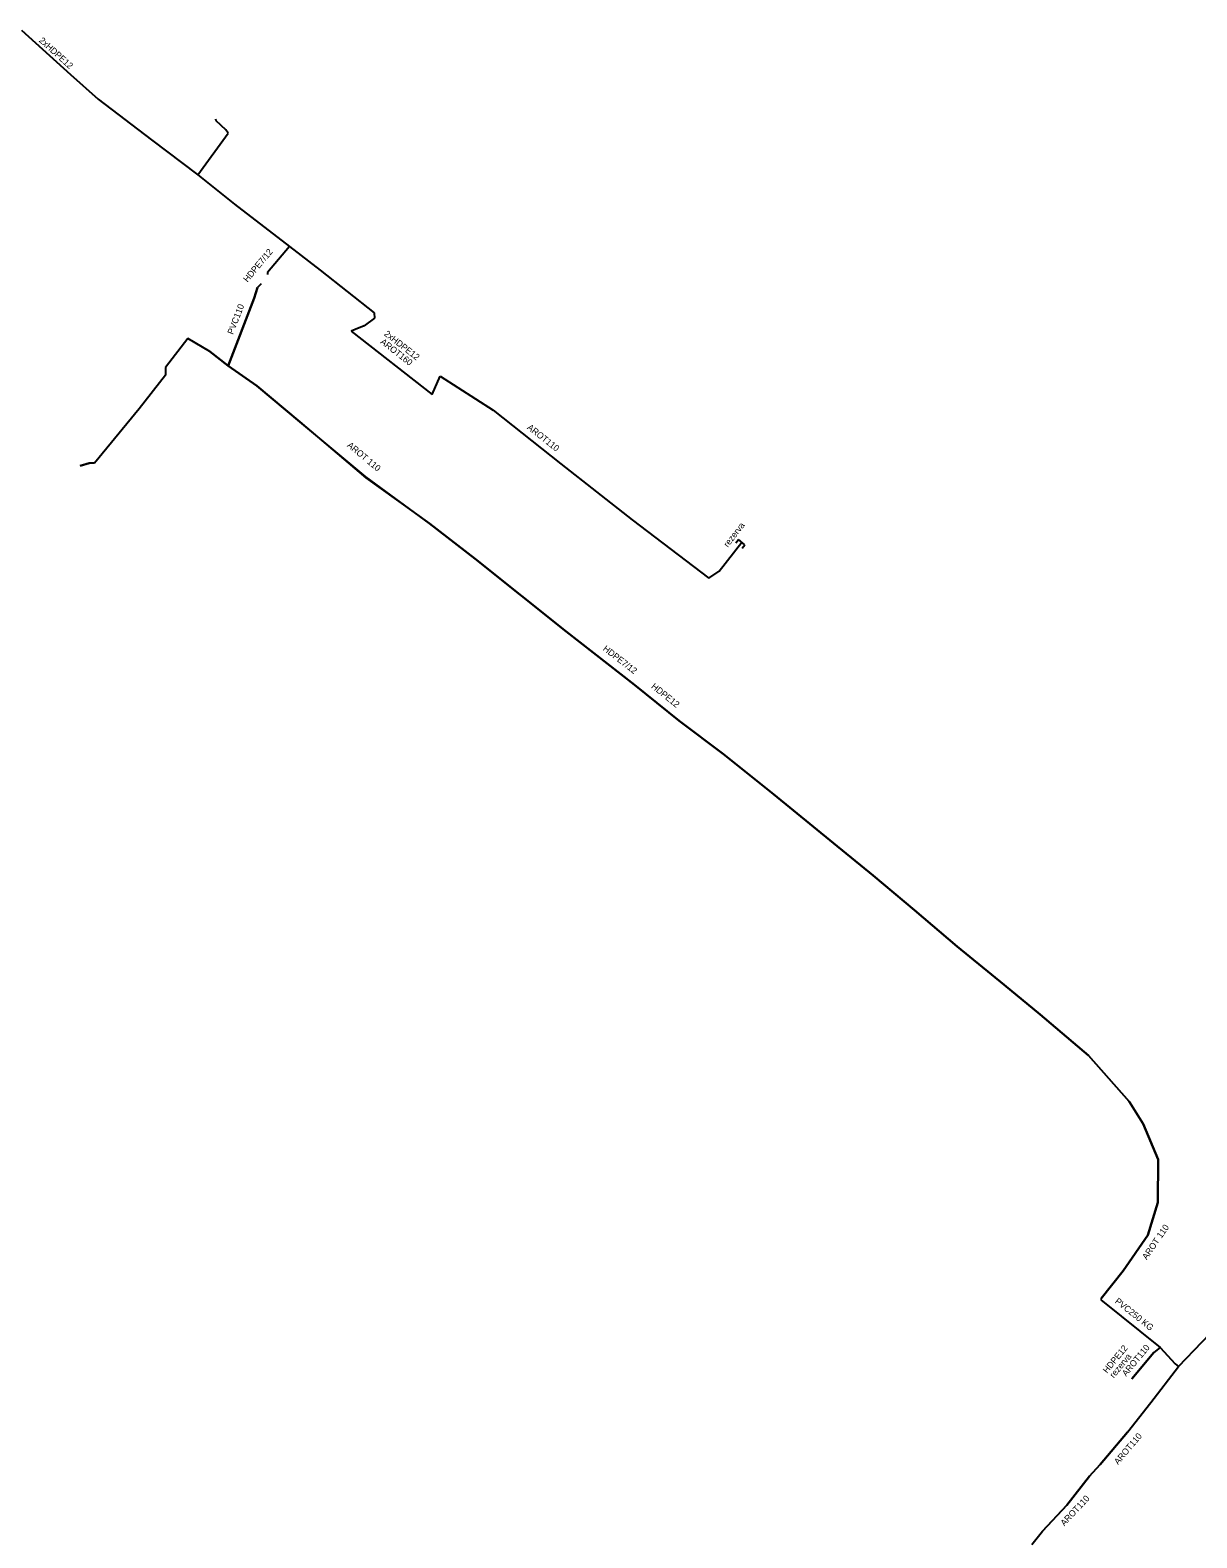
# Model space of a CAD drawing. Extents: x -651943 to -618711, y -1138561 to -1100552.
# Drawn here: x -640715.1 to -640577.1, y -1115608.1 to -1115429.8 of the extents above; entities that cross this region are included whole.
import ezdxf

# ---------------------------------------------------------------- set-up
doc = ezdxf.new("R2010")
doc.units = 0
for name, color, linetype in [('KT optika', 7, 'Continuous'), ('KT trasa', 7, 'Continuous'), ('KT zařízení', 7, 'Continuous')]:
    doc.layers.add(name, color=color, linetype=linetype)

# ---------------------------------------------------------------- blocks, each defined once
blk = doc.blocks.new('TVREZ_3')
at = {"layer": 'KT zařízení'}
for p, q in [((-0.05, 0.05), (0, 0.05)), ((0, -0.05), (0, 0.05)), ((-0.05, -0.05), (0, -0.05))]:
    blk.add_line(p, q, dxfattribs=at)

msp = doc.modelspace()

# ---------------------------------------------------------------- linework, layer by layer
at = {"layer": 'KT optika'}
for p, q in [((-640716.09, -1115429.83), (-640710.3, -1115435.08)), ((-640710.3, -1115435.08), (-640707.04, -1115438.01)), ((-640707.04, -1115438.01), (-640700.72, -1115442.78)), ((-640693.06, -1115440.56), (-640693.1, -1115440.37)), ((-640691.94, -1115441.6), (-640693.06, -1115440.56)), ((-640691.66, -1115442.02), (-640691.94, -1115441.6)), ((-640700.72, -1115442.78), (-640695.26, -1115446.95)), ((-640695.26, -1115446.95), (-640691.66, -1115442.02)), ((-640695.26, -1115446.95), (-640690.92, -1115450.39)), ((-640690.92, -1115450.39), (-640684.42, -1115455.4)), ((-640684.42, -1115455.4), (-640687.02, -1115458.5)), ((-640684.42, -1115455.4), (-640680.76, -1115458.21)), ((-640687.02, -1115458.5), (-640687.01, -1115458.71)), ((-640680.76, -1115458.21), (-640674.4, -1115463.27)), ((-640688.18, -1115460.26), (-640688.6, -1115461.54)), ((-640687.76, -1115459.81), (-640688.18, -1115460.26)), ((-640688.6, -1115461.54), (-640691.67, -1115469.51)), ((-640675.59, -1115464.81), (-640676.65, -1115465.22)), ((-640674.34, -1115463.9), (-640675.59, -1115464.81)), ((-640674.4, -1115463.27), (-640674.34, -1115463.9)), ((-640696.43, -1115466.28), (-640699.07, -1115469.71)), ((-640693.81, -1115467.84), (-640696.43, -1115466.28)), ((-640676.65, -1115465.22), (-640677.1, -1115465.42)), ((-640677.1, -1115465.42), (-640667.54, -1115472.92)), ((-640691.67, -1115469.51), (-640693.81, -1115467.84)), ((-640699.07, -1115469.71), (-640699.05, -1115470.64)), ((-640691.67, -1115469.51), (-640688.26, -1115471.88)), ((-640699.05, -1115470.64), (-640702.16, -1115474.59)), ((-640688.26, -1115471.88), (-640683.17, -1115476.15)), ((-640667.54, -1115472.92), (-640666.58, -1115470.75)), ((-640666.58, -1115470.75), (-640660.34, -1115474.75)), ((-640702.16, -1115474.59), (-640707.48, -1115481.05)), ((-640660.34, -1115474.75), (-640652.33, -1115481.11)), ((-640683.17, -1115476.15), (-640675.37, -1115482.76)), ((-640708.09, -1115481.03), (-640709.16, -1115481.36)), ((-640707.48, -1115481.05), (-640708.09, -1115481.03)), ((-640652.33, -1115481.11), (-640643.88, -1115487.72)), ((-640675.37, -1115482.76), (-640667.83, -1115488.16)), ((-640643.88, -1115487.72), (-640634.83, -1115494.62)), ((-640667.83, -1115488.16), (-640662.43, -1115492.33)), ((-640633.58, -1115493.82), (-640630.93, -1115490.37)), ((-640662.43, -1115492.33), (-640651.69, -1115500.94)), ((-640634.83, -1115494.62), (-640633.58, -1115493.82)), ((-640651.69, -1115500.94), (-640643.6, -1115507.23)), ((-640643.6, -1115507.23), (-640638.31, -1115511.49)), ((-640638.31, -1115511.49), (-640633.09, -1115515.43)), ((-640633.09, -1115515.43), (-640627.18, -1115520.18)), ((-640627.18, -1115520.18), (-640620.06, -1115525.95)), ((-640620.06, -1115525.95), (-640615.37, -1115529.8)), ((-640615.37, -1115529.8), (-640610.5, -1115533.88)), ((-640610.5, -1115533.88), (-640605.45, -1115538.18)), ((-640605.45, -1115538.18), (-640599.88, -1115542.72)), ((-640599.88, -1115542.72), (-640595.64, -1115546.23)), ((-640595.64, -1115546.23), (-640589.93, -1115551.06)), ((-640589.93, -1115551.06), (-640585.11, -1115556.52)), ((-640585.11, -1115556.52), (-640583.46, -1115559.16)), ((-640583.46, -1115559.16), (-640581.69, -1115563.35)), ((-640581.69, -1115563.35), (-640581.71, -1115568.45)), ((-640581.71, -1115568.45), (-640582.9, -1115572.31)), ((-640582.9, -1115572.31), (-640585.81, -1115576.54)), ((-640585.81, -1115576.54), (-640588.43, -1115579.79)), ((-640588.43, -1115579.79), (-640588.46, -1115579.97)), ((-640588.46, -1115579.97), (-640581.44, -1115585.61)), ((-640579.27, -1115587.83), (-640573.7, -1115582.01)), ((-640581.44, -1115585.61), (-640582.21, -1115586.18)), ((-640581.44, -1115585.61), (-640579.67, -1115587.51)), ((-640582.21, -1115586.18), (-640584.79, -1115589.3)), ((-640582.55, -1115592.12), (-640579.27, -1115587.83)), ((-640579.67, -1115587.51), (-640579.27, -1115587.83)), ((-640585.33, -1115595.61), (-640582.55, -1115592.12)), ((-640585.33, -1115595.61), (-640588.54, -1115599.42)), ((-640589.8, -1115600.81), (-640588.54, -1115599.42)), ((-640589.8, -1115600.81), (-640592.49, -1115604.23)), ((-640592.49, -1115604.23), (-640595.37, -1115607.31)), ((-640596.64, -1115608.9), (-640595.37, -1115607.31))]:
    msp.add_line(p, q, dxfattribs=at)
at = {"layer": 'KT trasa'}
for p, q in [((-640716.09, -1115429.83), (-640710.3, -1115435.08)), ((-640710.3, -1115435.08), (-640707.04, -1115438.01)), ((-640707.04, -1115438.01), (-640700.72, -1115442.78)), ((-640693.06, -1115440.56), (-640693.1, -1115440.37)), ((-640691.94, -1115441.6), (-640693.06, -1115440.56)), ((-640691.66, -1115442.02), (-640691.94, -1115441.6)), ((-640700.72, -1115442.78), (-640695.26, -1115446.95)), ((-640695.26, -1115446.95), (-640691.66, -1115442.02)), ((-640695.26, -1115446.95), (-640690.92, -1115450.39)), ((-640690.92, -1115450.39), (-640684.42, -1115455.4)), ((-640684.42, -1115455.4), (-640687.02, -1115458.5)), ((-640684.42, -1115455.4), (-640680.76, -1115458.21)), ((-640687.02, -1115458.5), (-640687.01, -1115458.71)), ((-640680.76, -1115458.21), (-640674.4, -1115463.27)), ((-640688.18, -1115460.26), (-640688.6, -1115461.54)), ((-640687.76, -1115459.81), (-640688.18, -1115460.26)), ((-640688.6, -1115461.54), (-640691.67, -1115469.51)), ((-640675.59, -1115464.81), (-640676.65, -1115465.22)), ((-640674.34, -1115463.9), (-640675.59, -1115464.81)), ((-640674.4, -1115463.27), (-640674.34, -1115463.9)), ((-640696.43, -1115466.28), (-640699.07, -1115469.71)), ((-640693.81, -1115467.84), (-640696.43, -1115466.28)), ((-640676.65, -1115465.22), (-640677.1, -1115465.42)), ((-640677.1, -1115465.42), (-640667.54, -1115472.92)), ((-640691.67, -1115469.51), (-640693.81, -1115467.84)), ((-640699.07, -1115469.71), (-640699.05, -1115470.64)), ((-640691.67, -1115469.51), (-640688.26, -1115471.88)), ((-640699.05, -1115470.64), (-640702.16, -1115474.59)), ((-640688.26, -1115471.88), (-640683.17, -1115476.15)), ((-640667.54, -1115472.92), (-640666.58, -1115470.75)), ((-640666.58, -1115470.75), (-640660.34, -1115474.75)), ((-640702.16, -1115474.59), (-640707.48, -1115481.05)), ((-640660.34, -1115474.75), (-640652.33, -1115481.11)), ((-640683.17, -1115476.15), (-640675.37, -1115482.76)), ((-640708.09, -1115481.03), (-640709.16, -1115481.36)), ((-640707.48, -1115481.05), (-640708.09, -1115481.03)), ((-640652.33, -1115481.11), (-640643.88, -1115487.72)), ((-640675.37, -1115482.76), (-640667.83, -1115488.16)), ((-640643.88, -1115487.72), (-640634.83, -1115494.62)), ((-640667.83, -1115488.16), (-640662.43, -1115492.33)), ((-640633.58, -1115493.82), (-640630.93, -1115490.37)), ((-640662.43, -1115492.33), (-640651.69, -1115500.94)), ((-640634.83, -1115494.62), (-640633.58, -1115493.82)), ((-640651.69, -1115500.94), (-640643.6, -1115507.23)), ((-640643.6, -1115507.23), (-640638.31, -1115511.49)), ((-640638.31, -1115511.49), (-640633.09, -1115515.43)), ((-640633.09, -1115515.43), (-640627.18, -1115520.18)), ((-640627.18, -1115520.18), (-640620.06, -1115525.95)), ((-640620.06, -1115525.95), (-640615.37, -1115529.8)), ((-640615.37, -1115529.8), (-640610.5, -1115533.88)), ((-640610.5, -1115533.88), (-640605.45, -1115538.18)), ((-640605.45, -1115538.18), (-640599.88, -1115542.72)), ((-640599.88, -1115542.72), (-640595.64, -1115546.23)), ((-640595.64, -1115546.23), (-640589.93, -1115551.06)), ((-640589.93, -1115551.06), (-640585.11, -1115556.52)), ((-640585.11, -1115556.52), (-640583.46, -1115559.16)), ((-640583.46, -1115559.16), (-640581.69, -1115563.35)), ((-640581.69, -1115563.35), (-640581.71, -1115568.45)), ((-640581.71, -1115568.45), (-640582.9, -1115572.31)), ((-640582.9, -1115572.31), (-640585.81, -1115576.54)), ((-640585.81, -1115576.54), (-640588.43, -1115579.79)), ((-640588.43, -1115579.79), (-640588.46, -1115579.97)), ((-640588.46, -1115579.97), (-640581.44, -1115585.61)), ((-640579.27, -1115587.83), (-640573.7, -1115582.01)), ((-640581.44, -1115585.61), (-640582.21, -1115586.18)), ((-640581.44, -1115585.61), (-640579.67, -1115587.51)), ((-640582.21, -1115586.18), (-640584.79, -1115589.3)), ((-640582.55, -1115592.12), (-640579.27, -1115587.83)), ((-640579.67, -1115587.51), (-640579.27, -1115587.83)), ((-640585.33, -1115595.61), (-640582.55, -1115592.12)), ((-640585.33, -1115595.61), (-640588.54, -1115599.42)), ((-640589.8, -1115600.81), (-640588.54, -1115599.42)), ((-640589.8, -1115600.81), (-640592.49, -1115604.23)), ((-640592.49, -1115604.23), (-640595.37, -1115607.31)), ((-640596.64, -1115608.9), (-640595.37, -1115607.31))]:
    msp.add_line(p, q, dxfattribs=at)
at = {"layer": 'KT zařízení'}
for p, q in [((-640716.09, -1115429.83), (-640710.3, -1115435.08)), ((-640710.3, -1115435.08), (-640707.04, -1115438.01)), ((-640710.3, -1115435.08), (-640707.04, -1115438.01)), ((-640707.04, -1115438.01), (-640700.72, -1115442.78)), ((-640707.04, -1115438.01), (-640700.72, -1115442.78)), ((-640693.06, -1115440.56), (-640693.1, -1115440.37)), ((-640691.94, -1115441.6), (-640693.06, -1115440.56)), ((-640691.94, -1115441.6), (-640693.06, -1115440.56)), ((-640691.66, -1115442.02), (-640691.94, -1115441.6)), ((-640691.66, -1115442.02), (-640691.94, -1115441.6)), ((-640700.72, -1115442.78), (-640695.26, -1115446.95)), ((-640700.72, -1115442.78), (-640695.26, -1115446.95)), ((-640695.26, -1115446.95), (-640691.66, -1115442.02)), ((-640695.26, -1115446.95), (-640691.66, -1115442.02)), ((-640695.26, -1115446.95), (-640690.92, -1115450.39)), ((-640695.26, -1115446.95), (-640690.92, -1115450.39)), ((-640690.92, -1115450.39), (-640684.42, -1115455.4)), ((-640690.92, -1115450.39), (-640684.42, -1115455.4)), ((-640684.42, -1115455.4), (-640687.02, -1115458.5)), ((-640684.42, -1115455.4), (-640687.02, -1115458.5)), ((-640684.42, -1115455.4), (-640680.76, -1115458.21)), ((-640684.42, -1115455.4), (-640680.76, -1115458.21)), ((-640687.02, -1115458.5), (-640687.01, -1115458.71)), ((-640680.76, -1115458.21), (-640674.4, -1115463.27)), ((-640680.76, -1115458.21), (-640674.4, -1115463.27)), ((-640688.6, -1115461.54), (-640688.18, -1115460.26)), ((-640688.18, -1115460.26), (-640688.6, -1115461.54)), ((-640687.76, -1115459.81), (-640688.18, -1115460.26)), ((-640691.67, -1115469.51), (-640688.6, -1115461.54)), ((-640688.6, -1115461.54), (-640691.67, -1115469.51)), ((-640675.59, -1115464.81), (-640676.65, -1115465.22)), ((-640675.59, -1115464.81), (-640676.65, -1115465.22)), ((-640674.34, -1115463.9), (-640675.59, -1115464.81)), ((-640674.34, -1115463.9), (-640675.59, -1115464.81)), ((-640674.4, -1115463.27), (-640674.34, -1115463.9)), ((-640674.4, -1115463.27), (-640674.34, -1115463.9)), ((-640696.43, -1115466.28), (-640699.07, -1115469.71)), ((-640696.43, -1115466.28), (-640699.07, -1115469.71)), ((-640693.81, -1115467.84), (-640696.43, -1115466.28)), ((-640693.81, -1115467.84), (-640696.43, -1115466.28)), ((-640676.65, -1115465.22), (-640677.1, -1115465.42)), ((-640677.1, -1115465.42), (-640667.54, -1115472.92)), ((-640677.1, -1115465.42), (-640667.54, -1115472.92)), ((-640691.67, -1115469.51), (-640693.81, -1115467.84)), ((-640693.81, -1115467.84), (-640691.67, -1115469.51)), ((-640699.07, -1115469.71), (-640699.05, -1115470.64)), ((-640699.07, -1115469.71), (-640699.05, -1115470.64)), ((-640688.26, -1115471.88), (-640691.67, -1115469.51)), ((-640691.67, -1115469.51), (-640688.26, -1115471.88)), ((-640699.05, -1115470.64), (-640702.16, -1115474.59)), ((-640699.05, -1115470.64), (-640702.16, -1115474.59)), ((-640683.17, -1115476.15), (-640688.26, -1115471.88)), ((-640688.26, -1115471.88), (-640683.17, -1115476.15)), ((-640667.54, -1115472.92), (-640666.58, -1115470.75)), ((-640667.54, -1115472.92), (-640666.58, -1115470.75)), ((-640666.58, -1115470.75), (-640660.34, -1115474.75)), ((-640666.58, -1115470.75), (-640660.34, -1115474.75)), ((-640702.16, -1115474.59), (-640707.48, -1115481.05)), ((-640702.16, -1115474.59), (-640707.48, -1115481.05)), ((-640660.34, -1115474.75), (-640652.33, -1115481.11)), ((-640660.34, -1115474.75), (-640652.33, -1115481.11)), ((-640675.37, -1115482.64), (-640683.17, -1115476.15)), ((-640683.17, -1115476.15), (-640675.37, -1115482.76)), ((-640708.09, -1115481.03), (-640709.16, -1115481.36)), ((-640709.16, -1115481.36), (-640708.09, -1115481.03)), ((-640707.48, -1115481.05), (-640708.09, -1115481.03)), ((-640707.48, -1115481.05), (-640708.09, -1115481.03)), ((-640667.83, -1115488.16), (-640675.37, -1115482.64)), ((-640652.33, -1115481.11), (-640643.88, -1115487.72)), ((-640652.33, -1115481.11), (-640643.88, -1115487.72)), ((-640675.37, -1115482.76), (-640667.83, -1115488.16)), ((-640643.88, -1115487.72), (-640634.83, -1115494.62)), ((-640643.88, -1115487.72), (-640634.83, -1115494.62)), ((-640662.43, -1115492.33), (-640667.83, -1115488.16)), ((-640667.83, -1115488.16), (-640662.43, -1115492.33)), ((-640633.58, -1115493.82), (-640630.93, -1115490.37)), ((-640633.58, -1115493.82), (-640630.93, -1115490.37)), ((-640651.69, -1115500.94), (-640662.43, -1115492.33)), ((-640662.43, -1115492.33), (-640651.69, -1115500.94)), ((-640634.83, -1115494.62), (-640633.58, -1115493.82)), ((-640634.83, -1115494.62), (-640633.58, -1115493.82)), ((-640643.6, -1115507.23), (-640651.69, -1115500.94)), ((-640651.69, -1115500.94), (-640643.6, -1115507.23)), ((-640638.31, -1115511.49), (-640643.6, -1115507.23)), ((-640643.6, -1115507.23), (-640638.31, -1115511.49)), ((-640633.09, -1115515.43), (-640638.31, -1115511.49)), ((-640638.31, -1115511.49), (-640633.09, -1115515.43)), ((-640627.18, -1115520.18), (-640633.09, -1115515.43)), ((-640633.09, -1115515.43), (-640627.18, -1115520.18)), ((-640620.06, -1115525.95), (-640627.18, -1115520.18)), ((-640627.18, -1115520.18), (-640620.06, -1115525.95)), ((-640615.37, -1115529.8), (-640620.06, -1115525.95)), ((-640620.06, -1115525.95), (-640615.37, -1115529.8)), ((-640610.5, -1115533.88), (-640615.37, -1115529.8)), ((-640615.37, -1115529.8), (-640610.5, -1115533.88)), ((-640605.45, -1115538.18), (-640610.5, -1115533.88)), ((-640610.5, -1115533.88), (-640605.45, -1115538.18)), ((-640599.88, -1115542.72), (-640605.45, -1115538.18)), ((-640605.45, -1115538.18), (-640599.88, -1115542.72)), ((-640595.64, -1115546.23), (-640599.88, -1115542.72)), ((-640599.88, -1115542.72), (-640595.64, -1115546.23)), ((-640589.93, -1115551.06), (-640595.64, -1115546.23)), ((-640595.64, -1115546.23), (-640589.93, -1115551.06)), ((-640585.11, -1115556.52), (-640589.93, -1115551.06)), ((-640589.93, -1115551.06), (-640585.11, -1115556.52)), ((-640583.46, -1115559.16), (-640585.11, -1115556.52)), ((-640585.11, -1115556.52), (-640583.46, -1115559.16)), ((-640581.69, -1115563.35), (-640583.46, -1115559.16)), ((-640583.46, -1115559.16), (-640581.69, -1115563.35)), ((-640581.71, -1115568.45), (-640581.69, -1115563.35)), ((-640581.69, -1115563.35), (-640581.71, -1115568.45)), ((-640582.9, -1115572.31), (-640581.71, -1115568.45)), ((-640581.71, -1115568.45), (-640582.9, -1115572.31)), ((-640585.81, -1115576.54), (-640582.9, -1115572.31)), ((-640582.9, -1115572.31), (-640585.81, -1115576.54)), ((-640588.43, -1115579.79), (-640585.81, -1115576.54)), ((-640585.81, -1115576.54), (-640588.43, -1115579.79)), ((-640588.43, -1115579.79), (-640588.46, -1115579.97)), ((-640588.43, -1115579.79), (-640588.46, -1115579.97)), ((-640588.46, -1115579.97), (-640581.44, -1115585.61)), ((-640588.46, -1115579.97), (-640581.44, -1115585.61)), ((-640579.27, -1115587.83), (-640573.7, -1115582.01)), ((-640581.44, -1115585.61), (-640582.21, -1115586.18)), ((-640581.44, -1115585.61), (-640582.21, -1115586.18)), ((-640581.44, -1115585.61), (-640579.67, -1115587.51)), ((-640584.79, -1115589.3), (-640582.21, -1115586.18)), ((-640582.21, -1115586.18), (-640584.79, -1115589.3)), ((-640582.55, -1115592.12), (-640579.27, -1115587.83)), ((-640579.67, -1115587.51), (-640579.27, -1115587.83)), ((-640585.33, -1115595.61), (-640582.55, -1115592.12)), ((-640588.54, -1115599.42), (-640585.33, -1115595.61)), ((-640585.33, -1115595.61), (-640588.54, -1115599.42)), ((-640589.8, -1115600.81), (-640588.54, -1115599.42)), ((-640592.49, -1115604.23), (-640589.8, -1115600.81)), ((-640589.8, -1115600.81), (-640592.49, -1115604.23)), ((-640595.37, -1115607.31), (-640592.49, -1115604.23)), ((-640592.49, -1115604.23), (-640595.37, -1115607.31)), ((-640596.64, -1115608.9), (-640595.37, -1115607.31))]:
    msp.add_line(p, q, dxfattribs=at)

# ---------------------------------------------------------------- block references
at = {"layer": 'KT zařízení', "xscale": 9.999974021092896, "yscale": 9.999974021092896, "rotation": 50.36161274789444}
msp.add_blockref('TVREZ_3', (-640630.93, -1115490.37), dxfattribs=at)

# ---------------------------------------------------------------- texts
at = {"layer": 'KT zařízení'}
for s, rotation, p in [('2xHDPE12', 317.8003, (-640714.09, -1115431.14)), ('HDPE7/12', 50.0131, (-640689.37, -1115459.7)), ('PVC110', 68.9336, (-640691.08, -1115465.88)), ('AROT160', 321.8851, (-640673.73, -1115466.81)), ('2xHDPE12', 321.8851, (-640673.29, -1115465.86)), ('AROT110', 321.5502, (-640656.37, -1115476.93)), ('AROT 110', 320.0067, (-640677.65, -1115479.02)), ('rezerva', 52.4716, (-640632.56, -1115491.04)), ('HDPE7/12', 322.1348, (-640647.41, -1115503.1)), ('HDPE12', 321.1558, (-640641.7, -1115507.55)), ('AROT 110', 55.4742, (-640583.04, -1115575.28)), ('PVC250 KG', 321.221, (-640586.87, -1115580.25)), ('HDPE12', 50.4119, (-640587.73, -1115588.71)), ('AROT110', 50.4119, (-640585.47, -1115589.07)), ('rezerva', 50.4119, (-640586.93, -1115589.27)), ('AROT110', 49.8852, (-640586.42, -1115599.51)), ('AROT110', 46.922, (-640592.78, -1115606.76))]:
    msp.add_text(s, height=0.75, rotation=rotation, dxfattribs=at).set_placement(p)

doc.saveas('drawing.dxf')
